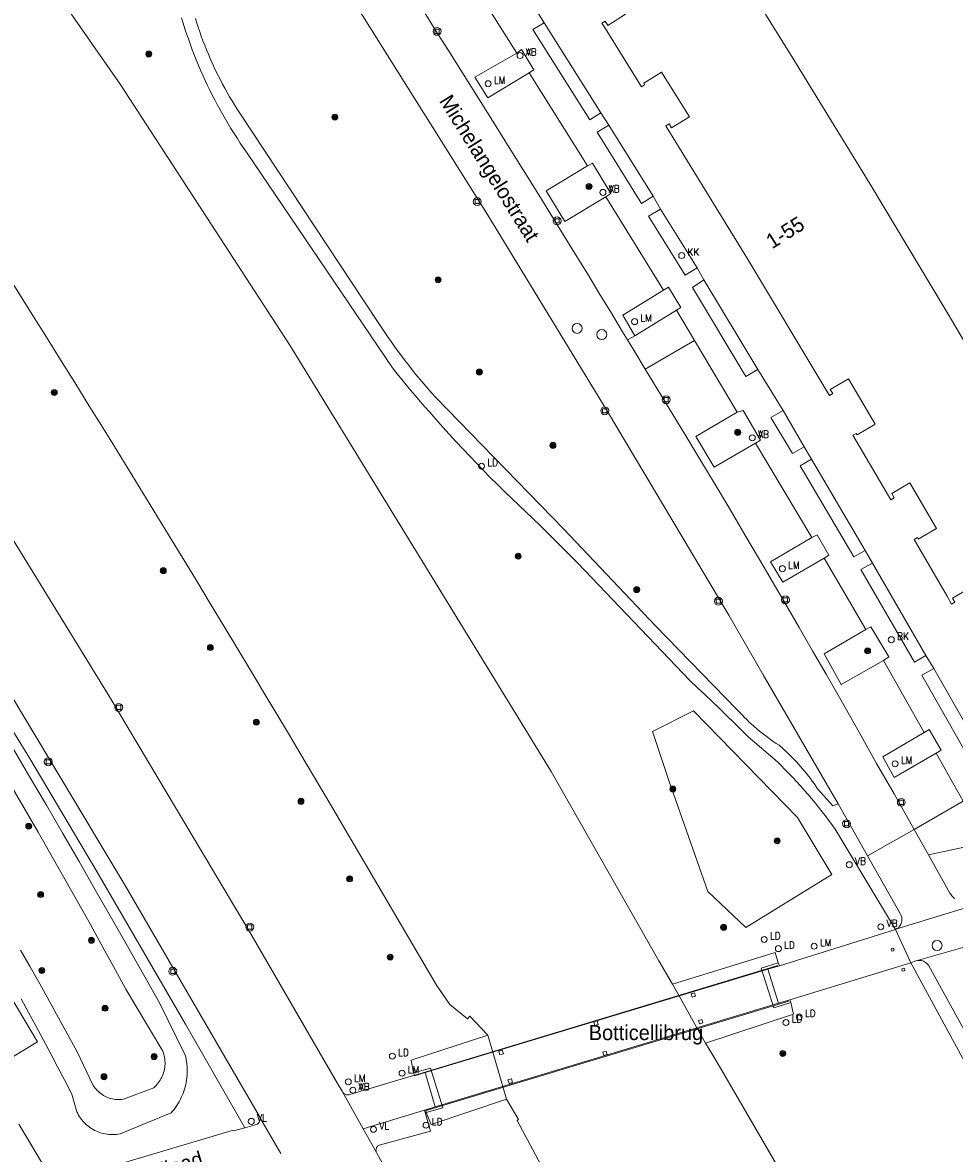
# Model space of a CAD drawing. Header units: metres. Extents: x 138165 to 154469, y 480134 to 494189.
# Tile 590 of 656: x 146887 to 146965, y 486988 to 487083. Entities that reach past the tile are written whole.
import ezdxf

# ---------------------------------------------------------------- set-up
doc = ezdxf.new("R2010")
doc.units = ezdxf.units.M
doc.header["$LTSCALE"] = 0.001
doc.header["$MEASUREMENT"] = 0
for name, color, linetype, lineweight in [('Level 5', 7, 'Continuous', 0), ('TOP-L-terrein schutting raster hek leuning', 7, 'Continuous', 0), ('TOP-L-topo objecten punt', 7, 'Continuous', 0), ('TOP-L-topo objecten vlak', 7, 'Continuous', 0), ('TOP-L-verharding invalidenparkeerplaats', 7, 'Continuous', 0), ('TOP-L-water beschoeiing', 7, 'Continuous', 0), ('TOP-T-topo huisnummering naamgeving', 7, 'Continuous', 0)]:
    doc.layers.add(name, color=color, linetype=linetype, lineweight=lineweight)
doc.styles.add('Style-INTL_ISO', font='INTL_ISO.shx')
doc.styles.add('Style-STANDARD', font='STANDARD.shx')

# ---------------------------------------------------------------- blocks, each defined once
blk = doc.blocks.new('24')
at = {"layer": 'TOP-L-topo objecten punt', "color": 7, "linetype": 'Continuous', "lineweight": 0}
for radius in [0.025, 0.0182, 0.0115, 0.005]:
    blk.add_circle((0, 0), radius, dxfattribs=at)
blk = doc.blocks.new('72')
at = {"layer": 'TOP-L-topo objecten punt', "color": 7, "linetype": 'Continuous', "lineweight": 0}
blk.add_circle((0, 0), 0.025, dxfattribs=at)
at = {"layer": 'TOP-L-topo objecten punt', "color": 7, "linetype": 'Continuous', "lineweight": 0, "style": 'Style-STANDARD'}
blk.add_text('BK', height=0.06, dxfattribs=at).set_placement((0.0483, 0))
blk = doc.blocks.new('39')
at = {"layer": 'TOP-L-topo objecten punt', "color": 7, "linetype": 'Continuous', "lineweight": 0}
for p, q in [((0.0175, 0.0175), (-0.0175, 0.0175)), ((-0.0175, 0.0175), (-0.0175, -0.0175)), ((0.0175, 0.0175), (0.0175, -0.0175)), ((0.0175, -0.0175), (-0.0175, -0.0175))]:
    blk.add_line(p, q, dxfattribs=at)
blk.add_circle((0, 0), 0.0332, dxfattribs=at)
blk = doc.blocks.new('121')
at = {"layer": 'TOP-L-topo objecten punt', "color": 7, "linetype": 'Continuous', "lineweight": 0}
blk.add_circle((0, 0), 0.025, dxfattribs=at)
at = {"layer": 'TOP-L-topo objecten punt', "color": 7, "linetype": 'Continuous', "lineweight": 0, "style": 'Style-STANDARD'}
blk.add_text('LD', height=0.06, dxfattribs=at).set_placement((0.0483, 0))
blk = doc.blocks.new('*U13')
at = {"layer": 'Level 5', "color": 7, "linetype": 'Continuous', "lineweight": 0}
blk.add_circle((0, 0), 0.0415, dxfattribs=at)
blk = doc.blocks.new('150')
at = {"layer": 'Level 5', "color": 7, "linetype": 'Continuous', "lineweight": 0}
blk.add_blockref('*U13', (0, 0), dxfattribs=at)
blk = doc.blocks.new('10')
at = {"layer": 'TOP-L-topo objecten punt', "linetype": 'Continuous', "lineweight": 0}
blk.add_circle((0, 0), 0.0125, dxfattribs=at)
blk = doc.blocks.new('16')
at = {"layer": 'TOP-L-topo objecten punt', "color": 7, "linetype": 'Continuous', "lineweight": 0}
blk.add_circle((0, 0), 0.025, dxfattribs=at)
at = {"layer": 'TOP-L-topo objecten punt', "color": 7, "linetype": 'Continuous', "lineweight": 0, "style": 'Style-STANDARD'}
blk.add_text('LM', height=0.06, dxfattribs=at).set_placement((0.0483, 0))
blk = doc.blocks.new('15')
at = {"layer": 'TOP-L-topo objecten punt', "color": 7, "linetype": 'Continuous', "lineweight": 0}
blk.add_circle((0, 0), 0.025, dxfattribs=at)
at = {"layer": 'TOP-L-topo objecten punt', "color": 7, "linetype": 'Continuous', "lineweight": 0, "style": 'Style-STANDARD'}
blk.add_text('VL', height=0.06, dxfattribs=at).set_placement((0.0483, 0))
blk = doc.blocks.new('119')
at = {"layer": 'TOP-L-topo objecten punt', "color": 7, "linetype": 'Continuous', "lineweight": 0}
blk.add_circle((0, 0), 0.025, dxfattribs=at)
at = {"layer": 'TOP-L-topo objecten punt', "color": 7, "linetype": 'Continuous', "lineweight": 0, "style": 'Style-STANDARD'}
blk.add_text('KK', height=0.06, dxfattribs=at).set_placement((0.0483, 0))
blk = doc.blocks.new('14')
at = {"layer": 'TOP-L-topo objecten punt', "color": 7, "linetype": 'Continuous', "lineweight": 0}
blk.add_circle((0, 0), 0.025, dxfattribs=at)
at = {"layer": 'TOP-L-topo objecten punt', "color": 7, "linetype": 'Continuous', "lineweight": 0, "style": 'Style-STANDARD'}
blk.add_text('VB', height=0.06, dxfattribs=at).set_placement((0.0483, 0))
blk = doc.blocks.new('11')
at = {"layer": 'TOP-L-topo objecten punt', "color": 7, "linetype": 'Continuous', "lineweight": 0}
blk.add_circle((0, 0), 0.025, dxfattribs=at)
at = {"layer": 'TOP-L-topo objecten punt', "color": 7, "linetype": 'Continuous', "lineweight": 0, "style": 'Style-STANDARD'}
blk.add_text('AB', height=0.06, dxfattribs=at).set_placement((0.0483, 0))

msp = doc.modelspace()

# ---------------------------------------------------------------- linework, layer by layer
at = {"layer": 'TOP-L-terrein schutting raster hek leuning', "flags": 128}
for points in [[(146816.659, 487128.118), (146828.891, 487111.119), (146844.193, 487088.984), (146852.525, 487076.561), (146867.113, 487053.864), (146879.924, 487033.572), (146887.44, 487021.378), (146893.044, 487011.939), (146900.462, 486999.178), (146905.098, 486991.092)], [(146952.185, 487047.435), (146950.421, 487050.472), (146948.31, 487053.904), (146943.811, 487061.374)], [(146919.663, 486994.926), (146949.983, 487004.095)], [(146920.599, 486991.954), (146950.903, 487001.104)]]:
    msp.add_lwpolyline(points, dxfattribs=at)
at = {"layer": 'TOP-L-topo objecten vlak', "flags": 128}
for points in [[(146941.186, 487002.525), (146940.028, 487004.46), (146931.03, 487020.291), (146909.194, 487055.917), (146895.002, 487077.735), (146867.368, 487117.35), (146848.642, 487142.474), (146846.4, 487145.956)], [(146823.946, 487132.492), (146842.001, 487107.033), (146851.274, 487093.535), (146856.709, 487085.515), (146864.356, 487073.913), (146879.386, 487050.435), (146894.073, 487026.597), (146906.046, 487006.523), (146913.169, 486994.229), (146913.558, 486993.571), (146913.585, 486993.523)], [(146817.97, 487128.904), (146826.561, 487116.872), (146847.601, 487086.56), (146863.194, 487062.814), (146872.892, 487047.662), (146883.383, 487030.784), (146895.425, 487010.776), (146906.644, 486991.473), (146906.693, 486991.389)], [(146905.424, 486990.524), (146905.098, 486991.092), (146900.462, 486999.178), (146893.044, 487011.939), (146887.44, 487021.378), (146879.924, 487033.572), (146867.113, 487053.864), (146852.525, 487076.561), (146844.193, 487088.984), (146828.891, 487111.119), (146816.659, 487128.118)], [(146991.538, 487022.763), (146991.444, 487023.072), (146985.686, 487021.326), (146979.594, 487032.12), (146974.532, 487040.951), (146969.411, 487049.749), (146964.23, 487058.512), (146957.708, 487069.377), (146951.236, 487079.925), (146945.855, 487088.566), (146940.417, 487097.173), (146934.922, 487105.74), (146929.394, 487114.236), (146934.248, 487117.416), (146934.07, 487117.683)], [(146898.359, 487109.539), (146902.818, 487102.871), (146914.511, 487084.678), (146925.667, 487066.944), (146935.755, 487050.39), (146945.898, 487033.347), (146948.762, 487028.383), (146955.031, 487017.584)], [(146937.424, 487056.364), (146937.011, 487057.05), (146935.992, 487058.732), (146935.117, 487060.172), (146934.092, 487061.85), (146933.211, 487063.287), (146932.18, 487064.961), (146931.155, 487066.619), (146929.994, 487068.493), (146928.831, 487070.365), (146927.666, 487072.236), (146926.303, 487074.416), (146925.132, 487076.284), (146923.763, 487078.461), (146922.587, 487080.325), (146921.399, 487082.203), (146920.325, 487083.924), (146919.253, 487085.646), (146917.25, 487088.879), (146912.858, 487095.583), (146909.142, 487101.374)], [(146923.243, 487088.167), (146928.166, 487080.338)], [(146930.463, 487082.865), (146929.809, 487083.902)], [(146937.25, 487083.594), (146935.763, 487082.655), (146935.545, 487083.001), (146935.274, 487082.832), (146935.681, 487082.184), (146938.579, 487077.529), (146938.851, 487077.697), (146938.778, 487077.816), (146940.273, 487078.748), (146942.598, 487075.011), (146941.104, 487074.082), (146940.888, 487074.429), (146940.616, 487074.26), (146941.02, 487073.612), (146947.45, 487063.132), (146953.911, 487052.367), (146954.299, 487051.709), (146954.574, 487051.873), (146954.366, 487052.224), (146955.883, 487053.12), (146958.121, 487049.333), (146956.606, 487048.436), (146956.536, 487048.556), (146956.262, 487048.393), (146959.05, 487043.672), (146959.434, 487043.013), (146959.711, 487043.174), (146959.505, 487043.527), (146961.026, 487044.413), (146963.24, 487040.61), (146961.718, 487039.723), (146961.648, 487039.844), (146961.373, 487039.683), (146964.131, 487034.943), (146964.511, 487034.281), (146964.79, 487034.439), (146964.586, 487034.795), (146966.113, 487035.67)], [(146900.131, 487083.274), (146900.263, 487082.845), (146900.416, 487082.365), (146900.558, 487081.939), (146900.705, 487081.515), (146900.875, 487081.04), (146901.032, 487080.62), (146901.194, 487080.202), (146901.36, 487079.786), (146901.531, 487079.371), (146901.729, 487078.907), (146901.91, 487078.497), (146902.12, 487078.038), (146902.311, 487077.632), (146902.506, 487077.229), (146902.706, 487076.827), (146902.911, 487076.428), (146903.12, 487076.032), (146903.334, 487075.638), (146903.58, 487075.197), (146903.803, 487074.808), (146904.031, 487074.422), (146904.263, 487074.038), (146904.53, 487073.61), (146904.802, 487073.185), (146905.048, 487072.81), (146905.298, 487072.438), (146905.553, 487072.069), (146917.759, 487054.028), (146918.161, 487053.534), (146918.543, 487053.07), (146918.928, 487052.606), (146919.315, 487052.145), (146919.704, 487051.686), (146920.095, 487051.228), (146920.488, 487050.773), (146920.884, 487050.319), (146921.403, 487049.728), (146921.985, 487049.075), (146922.507, 487048.499), (146923.098, 487047.854), (146923.694, 487047.213), (146924.228, 487046.648), (146924.766, 487046.086), (146925.375, 487045.458), (146925.92, 487044.903), (146926.538, 487044.284), (146927.161, 487043.669), (146927.718, 487043.126), (146928.349, 487042.52), (146928.914, 487041.985), (146929.482, 487041.454), (146930.125, 487040.861), (146933.227, 487037.733), (146942.667, 487027.866), (146943.255, 487027.32), (146943.879, 487026.734), (146944.499, 487026.144), (146945.116, 487025.55), (146945.729, 487024.953), (146946.339, 487024.352), (146946.869, 487023.823), (146947.472, 487023.215), (146949.954, 487021.101), (146950.251, 487020.807), (146950.582, 487020.472), (146950.91, 487020.134), (146951.233, 487019.793), (146951.553, 487019.447), (146951.87, 487019.099), (146952.182, 487018.747), (146952.491, 487018.391), (146952.795, 487018.032), (146953.096, 487017.67), (146953.393, 487017.305), (146953.686, 487016.937), (146953.939, 487016.611), (146954.224, 487016.237), (146954.505, 487015.86), (146954.782, 487015.479), (146959.811, 487007.091)], [(146955.031, 487017.584), (146954.574, 487017.427), (146953.301, 487018.856), (146953.156, 487019.073), (146953.011, 487019.283), (146952.863, 487019.491), (146952.711, 487019.697), (146952.557, 487019.901), (146952.399, 487020.102), (146952.238, 487020.3), (146952.05, 487020.524), (146951.883, 487020.718), (146951.713, 487020.908), (146951.54, 487021.096), (146951.338, 487021.308), (146951.159, 487021.49), (146950.977, 487021.67), (146950.792, 487021.847), (146950.093, 487022.491), (146949.854, 487022.646), (146949.609, 487022.812), (146949.367, 487022.981), (146949.127, 487023.155), (146948.891, 487023.333), (146948.687, 487023.492), (146948.457, 487023.677), (146948.23, 487023.866), (146948.006, 487024.06), (146947.785, 487024.257), (146947.569, 487024.458), (146947.382, 487024.637), (146947.171, 487024.845), (146946.99, 487025.029), (146946.787, 487025.244), (146946.587, 487025.462), (146939.74, 487032.5), (146932.082, 487040.55), (146921.362, 487051.567), (146921.055, 487051.912), (146920.719, 487052.298), (146920.387, 487052.686), (146920.059, 487053.078), (146919.735, 487053.473), (146919.415, 487053.871), (146919.099, 487054.273), (146918.825, 487054.626), (146918.517, 487055.034), (146918.25, 487055.393), (146917.949, 487055.806), (146917.653, 487056.222), (146917.36, 487056.641), (146917.072, 487057.063), (146916.788, 487057.487), (146916.508, 487057.915), (146904.999, 487075.322), (146904.782, 487075.661), (146904.569, 487076.002), (146904.36, 487076.347), (146904.155, 487076.693), (146903.955, 487077.043), (146903.759, 487077.395), (146903.568, 487077.749), (146903.382, 487078.106), (146903.222, 487078.42), (146903.044, 487078.781), (146902.871, 487079.144), (146902.702, 487079.51), (146902.538, 487079.878), (146902.378, 487080.247), (146902.223, 487080.619), (146902.073, 487080.993), (146901.928, 487081.368), (146901.788, 487081.745), (146901.652, 487082.124), (146901.521, 487082.505), (146901.411, 487082.84), (146901.289, 487083.224)], [(146935.194, 487075.345), (146934.275, 487074.766), (146929.503, 487082.315), (146930.463, 487082.865)], [(146930.463, 487082.865), (146935.194, 487075.345)], [(146929.203, 487078.693), (146925.73, 487076.591), (146924.666, 487078.318), (146928.166, 487080.338)], [(146928.166, 487080.338), (146928.544, 487080.626), (146929.594, 487078.946), (146929.203, 487078.693)], [(146929.203, 487078.693), (146934.086, 487070.902)], [(146935.86, 487074.313), (146935.194, 487075.345)], [(146939.552, 487068.37), (146938.598, 487067.759), (146934.887, 487073.733), (146935.86, 487074.313)], [(146935.86, 487074.313), (146939.552, 487068.37)], [(146935.611, 487068.331), (146932.184, 487066.26), (146930.622, 487068.83), (146934.086, 487070.902)], [(146934.086, 487070.902), (146934.494, 487071.131), (146936.03, 487068.602), (146935.611, 487068.331)], [(146935.611, 487068.331), (146940.428, 487060.512)], [(146940.173, 487067.296), (146939.552, 487068.37)], [(146943.234, 487062.383), (146942.231, 487061.779), (146939.173, 487066.705), (146940.173, 487067.296)], [(146940.173, 487067.296), (146943.234, 487062.383)], [(146925.751, 486998.263), (146924.229, 486999.856), (146924.043, 486999.628), (146922.567, 487000.827), (146921.437, 487002.432), (146913.342, 487016.247), (146912.307, 487018.002), (146911.167, 487019.93), (146910.025, 487021.857), (146909.071, 487023.461), (146906.967, 487026.987), (146905.815, 487028.909), (146903.698, 487032.427), (146902.54, 487034.344), (146901.379, 487036.26), (146899.05, 487040.086), (146896.906, 487043.589), (146894.754, 487047.086), (146893.577, 487048.991), (146892.397, 487050.895), (146891.215, 487052.798), (146890.03, 487054.699), (146888.843, 487056.598), (146887.654, 487058.496), (146885.467, 487061.972)], [(146943.811, 487061.374), (146943.234, 487062.383)], [(146948.31, 487053.904), (146947.315, 487053.31), (146942.843, 487060.754), (146943.811, 487061.374)], [(146943.811, 487061.374), (146948.31, 487053.904)], [(146938.027, 487056.716), (146937.022, 487058.424), (146940.428, 487060.512)], [(146940.428, 487060.512), (146940.845, 487060.764), (146941.88, 487059.07), (146941.524, 487058.847)], [(146941.524, 487058.847), (146938.027, 487056.716)], [(146941.524, 487058.847), (146943.02, 487056.304)], [(146938.027, 487056.716), (146937.424, 487056.364)], [(146938.893, 487053.921), (146938.026, 487055.366), (146937.424, 487056.364)], [(146943.02, 487056.304), (146938.893, 487053.921)], [(146943.02, 487056.304), (146946.595, 487050.316)], [(146961.394, 487015.44), (146959.698, 487018.42), (146958.247, 487020.975), (146956.799, 487023.532), (146955.138, 487026.471), (146954.019, 487028.422), (146952.896, 487030.37), (146951.77, 487032.317), (146950.641, 487034.261), (146949.508, 487036.204), (146948.372, 487038.145), (146947.232, 487040.084), (146945.995, 487042.18), (146944.739, 487044.285), (146943.475, 487046.387), (146942.205, 487048.484), (146940.978, 487050.496), (146938.893, 487053.921)], [(146950.421, 487050.472), (146948.31, 487053.904)], [(146946.595, 487050.316), (146947.087, 487050.469), (146948.537, 487047.99), (146948.128, 487047.739)], [(146952.185, 487047.435), (146951.211, 487046.859), (146949.387, 487049.872), (146950.421, 487050.472)], [(146950.421, 487050.472), (146952.185, 487047.435)], [(146948.128, 487047.739), (146944.676, 487045.741), (146943.144, 487048.296), (146946.595, 487050.316)], [(146948.128, 487047.739), (146952.841, 487039.858)], [(146952.801, 487046.396), (146952.185, 487047.435)], [(146957.284, 487038.774), (146956.338, 487038.223), (146951.84, 487045.834), (146952.801, 487046.396)], [(146952.801, 487046.396), (146957.284, 487038.774)], [(146952.841, 487039.858), (146953.287, 487040.066), (146954.25, 487038.37), (146953.861, 487038.12)], [(146953.861, 487038.12), (146950.394, 487036.105), (146949.384, 487037.815), (146952.841, 487039.858)], [(146957.907, 487037.719), (146957.284, 487038.774)], [(146953.861, 487038.12), (146957.339, 487032.172)], [(146962.359, 487030.002), (146961.407, 487029.443), (146956.914, 487037.185), (146957.907, 487037.719)], [(146957.907, 487037.719), (146962.359, 487030.002)], [(146958.821, 487029.571), (146955.271, 487027.553), (146953.863, 487030.14), (146957.339, 487032.172)], [(146957.339, 487032.172), (146957.756, 487032.388), (146959.261, 487029.865), (146958.821, 487029.571)], [(146963.019, 487028.891), (146962.359, 487030.002)], [(146958.821, 487029.571), (146962.211, 487023.559)], [(146967.319, 487021.386), (146966.307, 487020.8), (146962.031, 487028.345), (146963.019, 487028.891)], [(146963.019, 487028.891), (146967.319, 487021.386)], [(146940.902, 487019.45), (146944.139, 487010.265), (146947.307, 487007.249), (146954.5, 487011.693), (146951.63, 487016.454), (146942.926, 487025.369), (146939.496, 487023.624), (146940.902, 487019.45)], [(146884.16, 486994.784), (146884.136, 486994.839), (146884.118, 486994.896), (146884.108, 486994.955), (146884.104, 486995.015), (146884.108, 486995.075), (146884.119, 486995.134), (146884.136, 486995.191), (146884.16, 486995.246), (146884.191, 486995.297), (146884.228, 486995.345), (146884.269, 486995.387), (146884.316, 486995.425), (146888.105, 486997.705), (146872.482, 487023.929)], [(146963.227, 487021.836), (146959.721, 487019.805), (146958.764, 487021.523), (146962.211, 487023.559)], [(146962.211, 487023.559), (146962.649, 487023.795), (146963.634, 487022.073), (146963.227, 487021.836)], [(146886.72, 487001.288), (146887.343, 487000.161), (146887.96, 486999.032), (146888.571, 486997.899), (146889.176, 486996.763), (146889.775, 486995.623), (146890.368, 486994.481), (146890.954, 486993.335), (146891.387, 486991.856), (146891.456, 486991.716), (146891.531, 486991.579), (146891.613, 486991.445), (146891.701, 486991.316), (146891.795, 486991.191), (146891.895, 486991.071), (146892, 486990.955), (146892.111, 486990.845), (146892.227, 486990.74), (146892.348, 486990.641), (146892.473, 486990.548), (146892.603, 486990.46), (146892.736, 486990.379), (146892.874, 486990.305), (146893.014, 486990.237), (146893.158, 486990.176), (146893.305, 486990.121), (146893.454, 486990.074), (146893.605, 486990.034), (146893.758, 486990.001), (146893.912, 486989.975), (146894.067, 486989.957), (146894.223, 486989.946), (146894.379, 486989.943), (146894.536, 486989.947), (146894.692, 486989.958), (146894.847, 486989.977), (146895.001, 486990.003), (146899.256, 486991.766), (146899.383, 486991.91), (146899.506, 486992.059), (146899.622, 486992.212), (146899.733, 486992.369), (146899.837, 486992.53), (146899.936, 486992.695), (146900.028, 486992.864), (146900.114, 486993.036), (146900.194, 486993.211), (146900.267, 486993.389), (146900.333, 486993.569), (146900.392, 486993.752), (146900.445, 486993.937), (146900.491, 486994.124), (146900.529, 486994.312), (146900.561, 486994.502), (146900.586, 486994.693), (146900.603, 486994.884), (146900.613, 486995.076), (146900.616, 486995.269), (146900.612, 486995.461), (146900.601, 486995.653), (146900.583, 486995.844), (146900.557, 486996.035), (146900.524, 486996.224), (146900.485, 486996.412), (146900.438, 486996.599), (146898.291, 487000.949), (146896.958, 487003.319), (146895.62, 487005.686), (146894.275, 487008.05), (146892.924, 487010.41), (146891.567, 487012.767), (146890.205, 487015.12), (146888.836, 487017.47), (146887.461, 487019.816), (146886.08, 487022.159)], [(146963.227, 487021.836), (146965.469, 487017.828)], [(146885.982, 487018.95), (146887.064, 487017.093), (146888.14, 487015.232), (146889.209, 487013.368), (146890.272, 487011.5), (146891.329, 487009.628), (146892.379, 487007.753), (146893.423, 487005.874), (146894.461, 487003.992), (146895.492, 487002.106), (146898.577, 486996.922), (146898.623, 486996.79), (146898.663, 486996.655), (146898.695, 486996.519), (146898.721, 486996.381), (146898.739, 486996.242), (146898.751, 486996.102), (146898.756, 486995.962), (146898.753, 486995.822), (146898.743, 486995.682), (146898.727, 486995.543), (146898.703, 486995.405), (146898.672, 486995.268), (146898.635, 486995.133), (146898.59, 486995), (146898.539, 486994.87), (146898.482, 486994.742), (146898.418, 486994.617), (146898.348, 486994.496), (146898.271, 486994.378), (146898.189, 486994.265), (146898.102, 486994.155), (146898.009, 486994.051), (146897.91, 486993.951), (146897.807, 486993.856), (146895.28, 486992.899), (146895.147, 486992.883), (146895.014, 486992.873), (146894.881, 486992.871), (146894.747, 486992.876), (146894.614, 486992.887), (146894.482, 486992.906), (146894.351, 486992.932), (146894.221, 486992.964), (146894.093, 486993.003), (146893.968, 486993.049), (146893.845, 486993.101), (146893.725, 486993.16), (146893.608, 486993.225), (146893.495, 486993.295), (146893.385, 486993.372), (146893.28, 486993.455), (146893.18, 486993.542), (146893.084, 486993.635), (146892.993, 486993.733), (146892.907, 486993.835), (146892.827, 486993.942), (146892.752, 486994.053), (146891.405, 486996.875), (146890.634, 486998.299), (146889.857, 486999.719), (146889.073, 487001.136), (146888.283, 487002.549), (146887.487, 487003.959), (146886.684, 487005.366)], [(146955.031, 487017.584), (146957.485, 487013.233)], [(146961.394, 487015.44), (146965.469, 487017.828)], [(146961.395, 487015.438), (146957.485, 487013.233)], [(146961.395, 487015.438), (146961.394, 487015.44)], [(146962.574, 487013.337), (146961.395, 487015.438)], [(146962.574, 487013.337), (146967.905, 487014.472)], [(146957.485, 487013.233), (146960.203, 487008.415), (146960.23, 487008.372), (146960.255, 487008.328), (146960.297, 487008.236), (146960.314, 487008.188), (146960.338, 487008.098), (146960.347, 487008.048), (146960.353, 487007.998), (146960.357, 487007.896), (146960.355, 487007.854), (146960.344, 487007.762), (146960.334, 487007.712), (146960.321, 487007.663), (146960.305, 487007.615), (146960.287, 487007.568), (146960.266, 487007.521), (146960.216, 487007.433), (146960.188, 487007.391), (146960.162, 487007.357), (146960.13, 487007.319), (146960.095, 487007.282), (146960.058, 487007.247), (146960.019, 487007.214), (146959.943, 487007.16), (146959.9, 487007.134), (146959.855, 487007.111)], [(146964.762, 487009.664), (146964.696, 487009.725), (146964.634, 487009.789), (146964.582, 487009.846), (146964.524, 487009.915), (146964.47, 487009.986), (146964.419, 487010.06), (146964.371, 487010.135), (146962.574, 487013.337)], [(146959.855, 487007.111), (146966.674, 487009.215)], [(146959.811, 487007.091), (146950.122, 487004.063)], [(146959.855, 487007.111), (146959.811, 487007.091)], [(146959.811, 487007.091), (146961.107, 487004.309)], [(146968.78, 487006.532), (146961.557, 487004.477)], [(146950.009, 487004.311), (146949.761, 487005.177), (146941.186, 487002.525)], [(146950.009, 487004.311), (146948.58, 487003.87), (146949.65, 487000.542), (146951.059, 487000.977)], [(146950.122, 487004.063), (146950.009, 487004.311)], [(146950.978, 487001.216), (146961.107, 487004.309)], [(146961.557, 487004.477), (146961.474, 487004.452), (146961.426, 487004.433), (146961.386, 487004.415), (146961.107, 487004.309)], [(146961.107, 487004.309), (146973.095, 486982.256)], [(146967.397, 486995.348), (146962.604, 487004.045), (146962.581, 487004.082), (146962.53, 487004.153), (146962.467, 487004.224), (146962.403, 487004.283), (146962.37, 487004.311), (146962.328, 487004.341), (146962.254, 487004.387), (146962.169, 487004.43), (146962.088, 487004.461), (146961.995, 487004.486), (146961.91, 487004.5), (146961.823, 487004.507), (146961.737, 487004.506), (146961.65, 487004.497), (146961.557, 487004.477)], [(146920.489, 486995.127), (146921.351, 486992.278), (146950.053, 487000.937), (146949.161, 487003.775), (146920.489, 486995.127)], [(146950.122, 487004.063), (146949.161, 487003.775), (146950.053, 487000.937), (146950.978, 487001.216)], [(146943.934, 486997.6), (146943.222, 486998.876), (146941.738, 487001.536), (146941.186, 487002.525)], [(146943.104, 487001.509), (146943.016, 487001.795), (146942.73, 487001.708), (146942.817, 487001.421), (146943.104, 487001.509)], [(146943.934, 486997.6), (146951.302, 487000.001), (146951.059, 487000.977)], [(146951.059, 487000.977), (146950.978, 487001.216)], [(146934.971, 486999.161), (146934.684, 486999.073), (146934.596, 486999.36), (146934.883, 486999.448), (146934.971, 486999.161)], [(146943.729, 486999.282), (146943.641, 486999.568), (146943.354, 486999.481), (146943.442, 486999.194), (146943.729, 486999.282)], [(146919.535, 486995.116), (146919.334, 486996.166), (146925.751, 486998.263)], [(146925.751, 486998.263), (146926.164, 486996.839), (146926.991, 486993.98), (146927.301, 486992.911)], [(146965.085, 486959.545), (146963.99, 486961.657), (146962.888, 486963.766), (146961.779, 486965.871), (146960.663, 486967.973), (146959.539, 486970.071), (146958.296, 486972.374), (146957.158, 486974.463), (146956.012, 486976.549), (146954.86, 486978.631), (146953.701, 486980.709), (146952.418, 486982.991), (146951.244, 486985.06), (146950.063, 486987.126), (146948.876, 486989.188), (146947.681, 486991.246), (146946.48, 486993.3), (146945.271, 486995.35), (146944.543, 486996.578), (146943.934, 486997.6)], [(146926.666, 486996.911), (146926.952, 486996.998), (146927.04, 486996.712), (146926.753, 486996.624), (146926.666, 486996.911)], [(146935.349, 486996.843), (146935.635, 486996.931), (146935.723, 486996.644), (146935.436, 486996.556), (146935.349, 486996.843)], [(146913.585, 486993.523), (146913.619, 486993.474), (146913.659, 486993.43), (146913.703, 486993.389), (146913.752, 486993.355), (146913.804, 486993.325), (146913.859, 486993.302), (146913.916, 486993.285), (146913.975, 486993.274), (146914.034, 486993.269), (146914.094, 486993.272), (146914.153, 486993.281), (146914.211, 486993.296), (146919.605, 486994.903)], [(146920.598, 486991.79), (146921.976, 486992.188), (146920.938, 486995.493), (146919.535, 486995.116)], [(146919.605, 486994.903), (146919.535, 486995.116)], [(146920.547, 486992.031), (146921.351, 486992.278), (146920.489, 486995.127), (146919.617, 486994.868), (146919.605, 486994.903)], [(146927.712, 486994.599), (146927.8, 486994.313), (146927.513, 486994.225), (146927.425, 486994.512), (146927.712, 486994.599)], [(146915.317, 486990.424), (146913.585, 486993.523)], [(146927.301, 486992.911), (146921.004, 486990.792), (146920.598, 486991.79)], [(146965.607, 486919.712), (146963.813, 486923.366), (146962.83, 486925.357), (146962.009, 486927.015), (146946.321, 486957.162), (146928.193, 486991.119), (146928.294, 486991.216), (146927.301, 486992.911)], [(146920.436, 486991.997), (146915.317, 486990.424)], [(146920.436, 486991.997), (146920.959, 486990.248), (146916.644, 486989.066), (146916.596, 486989.038), (146916.552, 486989.004), (146916.512, 486988.965), (146916.476, 486988.922), (146916.447, 486988.874), (146916.423, 486988.824), (146916.405, 486988.771), (146916.393, 486988.717), (146916.388, 486988.661), (146916.39, 486988.605), (146916.398, 486988.55), (146916.413, 486988.496), (146916.433, 486988.445)], [(146920.547, 486992.031), (146920.436, 486991.997)], [(146920.598, 486991.79), (146920.547, 486992.031)], [(146906.693, 486991.389), (146906.702, 486991.332), (146906.706, 486991.274), (146906.703, 486991.216), (146906.694, 486991.158), (146906.68, 486991.102), (146906.66, 486991.047), (146906.634, 486990.995), (146906.603, 486990.946), (146906.567, 486990.9), (146906.527, 486990.858), (146906.482, 486990.821), (146906.008, 486990.688), (146905.424, 486990.524)], [(146906.693, 486991.389), (146908.44, 486988.371)], [(146891.565, 486986.457), (146891.449, 486986.436), (146891.333, 486986.421), (146891.215, 486986.412), (146891.098, 486986.41), (146890.98, 486986.413), (146890.863, 486986.422), (146890.746, 486986.438), (146889.751, 486986.598), (146889.634, 486986.63), (146889.519, 486986.67), (146889.407, 486986.716), (146889.297, 486986.769), (146889.191, 486986.828), (146889.089, 486986.894), (146888.991, 486986.966), (146888.898, 486987.043), (146888.809, 486987.127), (146888.726, 486987.215), (146888.648, 486987.308), (146888.576, 486987.406), (146888.51, 486987.508), (146887.444, 486989.285), (146886.526, 486990.823)], [(146905.424, 486990.524), (146904.483, 486990.259), (146904.371, 486990.291), (146894.714, 486987.408), (146891.565, 486986.457)], [(146916.433, 486988.445), (146915.317, 486990.424)], [(146916.433, 486988.445), (146916.466, 486988.387), (146917.504, 486986.539), (146922.229, 486978.053), (146926.179, 486970.914), (146938.356, 486948.168), (146945.262, 486934.818), (146949.989, 486925.543)]]:
    msp.add_lwpolyline(points, dxfattribs=at)
at = {"layer": 'TOP-L-verharding invalidenparkeerplaats', "flags": 128}
msp.add_lwpolyline([(146938.027, 487056.716), (146937.424, 487056.364)], dxfattribs=at)
at = {"layer": 'TOP-L-water beschoeiing', "flags": 128}
for points in [[(146846.4, 487145.956), (146848.642, 487142.474), (146867.368, 487117.35), (146895.002, 487077.735), (146909.194, 487055.917), (146931.03, 487020.291), (146940.028, 487004.46)], [(146885.467, 487061.972), (146887.654, 487058.496), (146888.843, 487056.598), (146890.03, 487054.699), (146891.215, 487052.798), (146892.397, 487050.895), (146893.577, 487048.991), (146894.754, 487047.086), (146896.906, 487043.589), (146899.05, 487040.086), (146901.379, 487036.26), (146902.54, 487034.344), (146903.698, 487032.427), (146905.815, 487028.909), (146906.967, 487026.987), (146909.071, 487023.461), (146910.025, 487021.857), (146911.167, 487019.93), (146912.307, 487018.002), (146913.342, 487016.247), (146921.437, 487002.432), (146922.567, 487000.827), (146924.043, 486999.628), (146924.229, 486999.856), (146925.751, 486998.263)], [(146941.186, 487002.525), (146940.028, 487004.46)], [(146941.738, 487001.536), (146941.186, 487002.525)], [(146943.222, 486998.876), (146941.738, 487001.536)], [(146943.934, 486997.6), (146943.222, 486998.876)], [(146925.751, 486998.263), (146926.164, 486996.839)], [(146943.934, 486997.6), (146944.543, 486996.578), (146945.271, 486995.35), (146946.48, 486993.3), (146947.681, 486991.246), (146948.876, 486989.188), (146950.063, 486987.126), (146951.244, 486985.06), (146952.418, 486982.991), (146953.701, 486980.709), (146954.86, 486978.631), (146956.012, 486976.549), (146957.158, 486974.463), (146958.296, 486972.374), (146959.539, 486970.071), (146960.663, 486967.973), (146961.779, 486965.871), (146962.888, 486963.766), (146963.99, 486961.657), (146965.085, 486959.545)], [(146926.164, 486996.839), (146926.991, 486993.98)], [(146926.991, 486993.98), (146927.301, 486992.911)], [(146927.301, 486992.911), (146928.294, 486991.216), (146928.193, 486991.119), (146946.321, 486957.162), (146962.009, 486927.015), (146962.83, 486925.357), (146963.813, 486923.366), (146965.607, 486919.712)]]:
    msp.add_lwpolyline(points, dxfattribs=at)

# ---------------------------------------------------------------- block references
at = {"layer": 'TOP-L-topo objecten punt', "xscale": 10, "yscale": 10, "zscale": 10}
for name, p in [('39', (146921.497, 487082.154)), ('11', (146928.435, 487080.13)), ('14', (146928.435, 487080.13)), ('24', (146897.399, 487080.258)), ('16', (146925.767, 487077.775)), ('24', (146912.953, 487074.986)), ('24', (146934.205, 487069.188)), ('14', (146935.368, 487068.696)), ('11', (146935.368, 487068.696)), ('39', (146924.849, 487067.927)), ('39', (146931.533, 487066.315)), ('119', (146941.947, 487063.414)), ('24', (146921.584, 487061.385)), ('16', (146938.012, 487057.891)), ('150', (146933.207, 487057.329)), ('150', (146935.266, 487056.814)), ('24', (146925.038, 487053.68)), ('24', (146889.497, 487051.972)), ('39', (146940.651, 487051.367)), ('39', (146935.513, 487050.442)), ('24', (146946.634, 487048.638)), ('11', (146947.85, 487048.183)), ('14', (146947.85, 487048.183)), ('24', (146931.183, 487047.549)), ('121', (146925.215, 487045.815)), ('24', (146928.28, 487038.29)), ('24', (146898.607, 487037.079)), ('16', (146950.363, 487037.245)), ('24', (146938.19, 487035.494)), ('39', (146945.016, 487034.528)), ('39', (146950.617, 487034.642)), ('72', (146959.473, 487031.307)), ('24', (146902.543, 487030.652)), ('24', (146957.489, 487030.378)), ('39', (146894.886, 487025.65)), ('24', (146906.388, 487024.417)), ('39', (146888.994, 487021.101)), ('16', (146959.789, 487020.938)), ('24', (146941.211, 487018.829)), ('24', (146910.122, 487017.807)), ('39', (146960.309, 487017.718)), ('24', (146887.361, 487015.723)), ('39', (146955.731, 487015.932)), ('24', (146949.93, 487014.496)), ('14', (146955.956, 487012.507)), ('24', (146914.186, 487011.318)), ('24', (146888.356, 487010.01)), ('14', (146958.595, 487007.309)), ('39', (146905.838, 487007.293)), ('24', (146945.454, 487007.27)), ('24', (146892.603, 487006.191)), ('121', (146948.845, 487006.257)), ('121', (146950.03, 487005.493)), ('16', (146953.019, 487005.691)), ('150', (146963.298, 487005.753)), ('10', (146959.574, 487005.407)), ('24', (146917.577, 487004.781)), ('24', (146888.461, 487003.665)), ('39', (146899.403, 487003.599)), ('10', (146960.476, 487003.731)), ('24', (146893.738, 487000.51)), ('121', (146951.769, 486999.779)), ('121', (146950.661, 486999.317)), ('24', (146897.842, 486996.466)), ('121', (146917.762, 486996.506)), ('24', (146950.401, 486996.732)), ('16', (146918.572, 486995.081)), ('24', (146893.654, 486994.783)), ('16', (146914.073, 486994.361)), ('15', (146914.461, 486993.657)), ('14', (146914.461, 486993.657)), ('11', (146914.461, 486993.657)), ('15', (146905.964, 486991.055)), ('15', (146916.181, 486990.388)), ('121', (146920.576, 486990.733))]:
    msp.add_blockref(name, p, dxfattribs=at)

# ---------------------------------------------------------------- texts
at = {"layer": 'TOP-T-topo huisnummering naamgeving', "style": 'Style-INTL_ISO'}
for s, rotation, p in [('Michelangelostraat', 302, (146921.636, 487076.347)), ('1-55', 32.1, (146949.509, 487063.931)), ('Botticellipad', 16.9, (146893.411, 486984.784))]:
    msp.add_text(s, height=1.25, rotation=rotation, dxfattribs=at).set_placement(p)
msp.add_text('Botticellibrug', height=1.25, dxfattribs=at).set_placement((146934.175, 486997.845))

doc.saveas('drawing.dxf')
